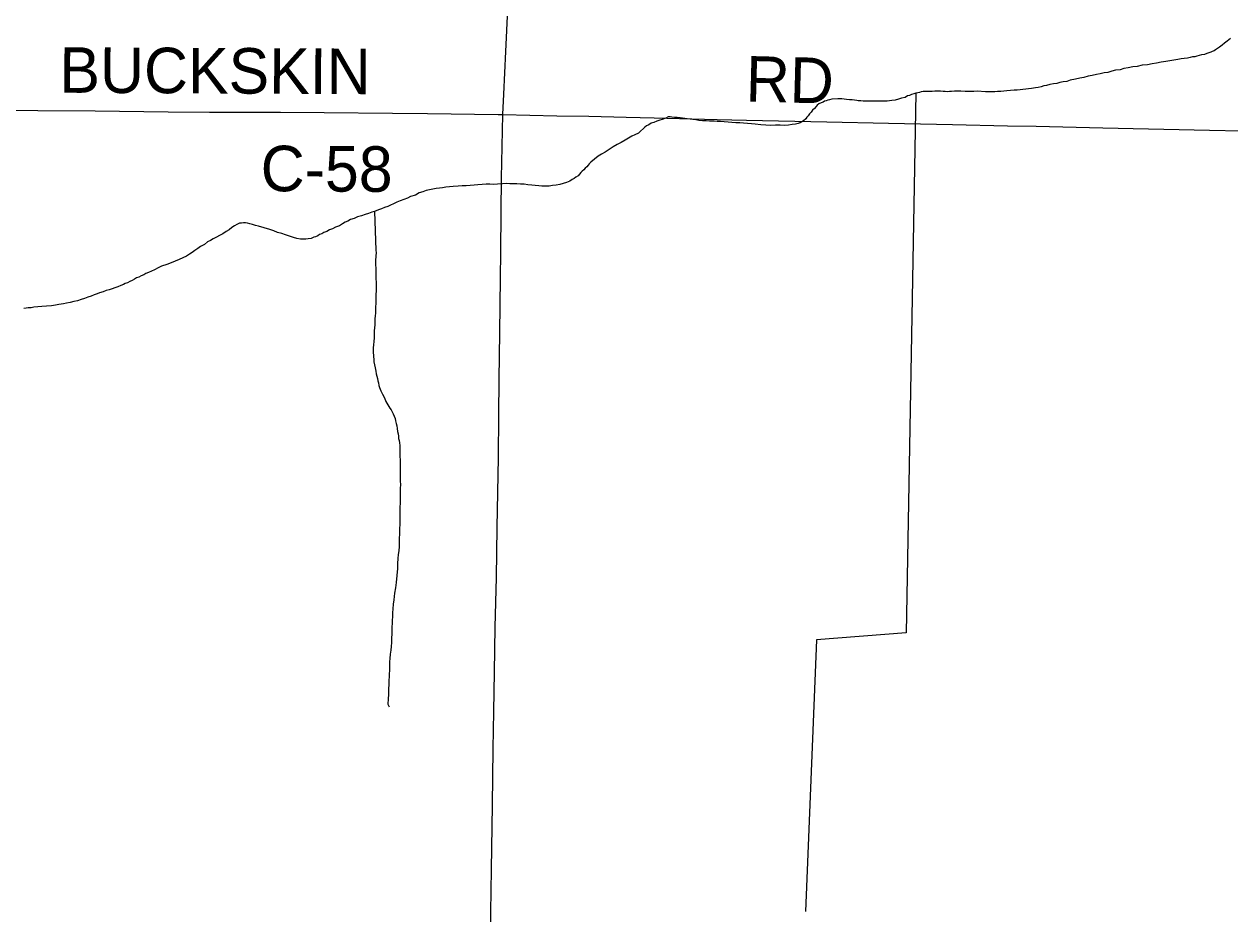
# Model space of a CAD drawing. Extents: x 2.1 to 73.9, y 4 to 26.
# Drawn here: x 42.866 to 43.618, y 23.895 to 24.45 of the extents above; entities that cross this region are included whole.
import ezdxf

# ---------------------------------------------------------------- set-up
doc = ezdxf.new("R2010")
doc.units = 0
for name, color, linetype in [('GM_X_County_Road', 7, 'Continuous'), ('GM_X_County_Road_Text', 7, 'Continuous'), ('GM_X_Minor_River', 7, 'Continuous')]:
    doc.layers.add(name, color=color, linetype=linetype)

msp = doc.modelspace()

# ---------------------------------------------------------------- linework, layer by layer
at = {"layer": 'GM_X_County_Road'}
for points in [[(43.16489, 24.39352), (43.16535, 24.4063), (43.16665, 24.433), (43.16796, 24.45939)], [(42.67475, 24.39777), (42.69091, 24.39747), (42.73753, 24.39689), (42.75991, 24.39673), (42.78881, 24.39671), (42.84446, 24.39631), (42.87462, 24.39618), (42.91037, 24.39587), (42.95606, 24.39536), (42.98186, 24.39516), (43.026, 24.39501), (43.05336, 24.39485), (43.09594, 24.3944), (43.11771, 24.3942), (43.16185, 24.39358), (43.16489, 24.39352)], [(43.15705, 23.88275), (43.15772, 23.92272), (43.15829, 23.96281), (43.15883, 23.99793), (43.15916, 24.02124), (43.15953, 24.04579), (43.16004, 24.07376), (43.16085, 24.10484), (43.16136, 24.13592), (43.16218, 24.17975), (43.16237, 24.20586), (43.16252, 24.22854), (43.16289, 24.25745), (43.16332, 24.29164), (43.16353, 24.30749), (43.16381, 24.33267), (43.16406, 24.35412), (43.16415, 24.36375), (43.16489, 24.39352)], [(43.16489, 24.39352), (43.19852, 24.39287), (43.21842, 24.39249), (43.24172, 24.39197), (43.25913, 24.3915), (43.2986, 24.39047), (43.31693, 24.39001), (43.36697, 24.38903), (43.40551, 24.38816), (43.44528, 24.38729), (43.47978, 24.38654), (43.4975, 24.38626), (43.53915, 24.38537), (43.60565, 24.38389), (43.62554, 24.3835), (43.6386, 24.38326), (43.65351, 24.38296), (43.65971, 24.38304), (43.66496, 24.38332), (43.66957, 24.38379), (43.67292, 24.38436), (43.67746, 24.38531), (43.67911, 24.38566)]]:
    msp.add_lwpolyline(points, dxfattribs=at)
at = {"layer": 'GM_X_Minor_River'}
for points in [[(43.61878, 24.44112), (43.61667, 24.43945), (43.61512, 24.43814), (43.61358, 24.43683), (43.61204, 24.43572), (43.61069, 24.43479), (43.60954, 24.43405), (43.60858, 24.4333), (43.60743, 24.43294), (43.60648, 24.43258), (43.60533, 24.43203), (43.60399, 24.43167), (43.60265, 24.43112), (43.60074, 24.43077), (43.59922, 24.43041), (43.59788, 24.43005), (43.59654, 24.4297), (43.59521, 24.42953), (43.59368, 24.42917), (43.59196, 24.42882), (43.58987, 24.42866), (43.58796, 24.42831), (43.58605, 24.42796), (43.57843, 24.42676), (43.57557, 24.42623), (43.57271, 24.42571), (43.57003, 24.42518), (43.56698, 24.42466), (43.56374, 24.42433), (43.56069, 24.42362), (43.55783, 24.42329), (43.55497, 24.42276), (43.5523, 24.42223), (43.55001, 24.42151), (43.54715, 24.42118), (43.54486, 24.42064), (43.54237, 24.41992), (43.5399, 24.41958), (43.53761, 24.41905), (43.53513, 24.41852), (43.53246, 24.41799), (43.52997, 24.41746), (43.5273, 24.41674), (43.52482, 24.41621), (43.52215, 24.41569), (43.51871, 24.41498), (43.51661, 24.41426), (43.51451, 24.41391), (43.51242, 24.41356), (43.5105, 24.41302), (43.50841, 24.41268), (43.50612, 24.41233), (43.50402, 24.4118), (43.5023, 24.41144), (43.50077, 24.4109), (43.49886, 24.41055), (43.49715, 24.4102), (43.49467, 24.40986), (43.49276, 24.4097), (43.49105, 24.40934), (43.48933, 24.40918), (43.48762, 24.40902), (43.48571, 24.40886), (43.48381, 24.4087), (43.48153, 24.40855), (43.47924, 24.40839), (43.47734, 24.40823), (43.47562, 24.40807), (43.47353, 24.40791), (43.47181, 24.40775), (43.46991, 24.40778), (43.46801, 24.40781), (43.46592, 24.40784), (43.46079, 24.40812), (43.45869, 24.40796), (43.45622, 24.408), (43.45337, 24.40805), (43.45052, 24.40809), (43.44672, 24.40815), (43.44481, 24.40799), (43.44348, 24.40801), (43.44196, 24.40785), (43.44082, 24.40787), (43.43949, 24.40789), (43.43797, 24.4081), (43.43607, 24.40813), (43.43436, 24.40816), (43.43264, 24.408)], [(43.43264, 24.408), (43.43036, 24.40803), (43.42865, 24.40787), (43.42712, 24.40789), (43.42579, 24.40772), (43.42483, 24.40736), (43.42369, 24.40719), (43.42254, 24.40683), (43.42121, 24.40647), (43.41987, 24.40611), (43.41853, 24.40556), (43.41719, 24.4052), (43.41585, 24.40427), (43.41355, 24.40374), (43.41165, 24.4032), (43.40954, 24.40266), (43.40745, 24.40232), (43.40459, 24.40198), (43.40116, 24.40185), (43.39755, 24.40191), (43.39413, 24.40196), (43.39166, 24.402), (43.38957, 24.40203), (43.38824, 24.40224), (43.38652, 24.40208), (43.38558, 24.40229), (43.38425, 24.4025), (43.38273, 24.40271), (43.38102, 24.40274), (43.37931, 24.40296), (43.37779, 24.40317), (43.37627, 24.40338), (43.37494, 24.40341), (43.3738, 24.40342), (43.37, 24.40329), (43.36866, 24.40275), (43.36751, 24.40257), (43.36656, 24.40221), (43.3656, 24.40184), (43.36464, 24.40129), (43.36349, 24.40093), (43.36196, 24.40019), (43.361, 24.39945), (43.36022, 24.39851), (43.35925, 24.39739), (43.35809, 24.39626), (43.35712, 24.39514), (43.35616, 24.39402), (43.35538, 24.39289), (43.35441, 24.39195), (43.35383, 24.39101), (43.35247, 24.3897), (43.35036, 24.38841), (43.34902, 24.38805), (43.3475, 24.38769), (43.3454, 24.38735), (43.34311, 24.387), (43.34064, 24.38685), (43.33778, 24.3869), (43.33493, 24.38694), (43.33189, 24.3868), (43.32885, 24.38704), (43.32581, 24.38728), (43.3222, 24.38753), (43.31992, 24.38775), (43.31745, 24.38798), (43.31498, 24.38821), (43.31271, 24.38844), (43.31023, 24.38848), (43.30777, 24.38871), (43.3053, 24.38893), (43.30283, 24.38897), (43.30055, 24.3892), (43.29845, 24.38923), (43.29656, 24.38945), (43.29371, 24.3895), (43.29162, 24.38972), (43.28933, 24.38976), (43.28706, 24.38998), (43.28516, 24.39021), (43.27984, 24.39086), (43.27833, 24.39107), (43.277, 24.39128), (43.27548, 24.3915), (43.27358, 24.39172), (43.27187, 24.39175), (43.27035, 24.39196), (43.26921, 24.39217), (43.26788, 24.39219), (43.26654, 24.39126), (43.26424, 24.39054), (43.26271, 24.38999), (43.2608, 24.38945), (43.25908, 24.38872), (43.25736, 24.38818), (43.25582, 24.38725), (43.25448, 24.38651), (43.25333, 24.38577), (43.25255, 24.38483), (43.25062, 24.38316), (43.24946, 24.38203)], [(43.42254, 24.40683), (43.41641, 24.07032), (43.36061, 24.06589), (43.35371, 23.89639)], [(43.24946, 24.38203), (43.24716, 24.38093), (43.24525, 24.38001), (43.24314, 24.37891), (43.24103, 24.37761), (43.23853, 24.37613), (43.23604, 24.37484), (43.23354, 24.37336), (43.23105, 24.37188), (43.22874, 24.3702), (43.22643, 24.36891), (43.22432, 24.36762), (43.2197, 24.36389), (43.21873, 24.36295), (43.21796, 24.36202), (43.21718, 24.36108), (43.21621, 24.36015), (43.21524, 24.35902), (43.21428, 24.35828), (43.21351, 24.35734), (43.21254, 24.3564), (43.21176, 24.35528), (43.21042, 24.35454), (43.20927, 24.3538), (43.20811, 24.35306), (43.20658, 24.35213), (43.20447, 24.35121), (43.20237, 24.35068), (43.20027, 24.34995), (43.19817, 24.3496), (43.19588, 24.34926), (43.19378, 24.34891), (43.19188, 24.34894), (43.18922, 24.34899), (43.18732, 24.34921), (43.18504, 24.34943), (43.18295, 24.34947), (43.18048, 24.3497), (43.17821, 24.35011), (43.17574, 24.35015), (43.17346, 24.35038), (43.17118, 24.35041), (43.16908, 24.35045), (43.1668, 24.35048), (43.16452, 24.35033), (43.16147, 24.35019), (43.15919, 24.35003), (43.15672, 24.35007), (43.15443, 24.35011), (43.15196, 24.34996), (43.1493, 24.34981), (43.14682, 24.34947), (43.14434, 24.34932), (43.14187, 24.34917), (43.1394, 24.34921), (43.13692, 24.34887), (43.13387, 24.34873), (43.13159, 24.34857), (43.1293, 24.34823), (43.1272, 24.34788), (43.1253, 24.34772), (43.1232, 24.34737), (43.11691, 24.34614), (43.1148, 24.34542), (43.11251, 24.3447), (43.11021, 24.3434), (43.10715, 24.3425), (43.10523, 24.34139), (43.10294, 24.34067), (43.10083, 24.33975), (43.09872, 24.33884), (43.09662, 24.33792), (43.0947, 24.337), (43.09298, 24.33627), (43.09106, 24.33554), (43.08915, 24.33481), (43.08723, 24.33408), (43.08475, 24.33317), (43.08303, 24.33262), (43.08092, 24.3319), (43.07882, 24.33117), (43.07653, 24.33045), (43.07404, 24.32973), (43.07194, 24.32881), (43.06983, 24.32809), (43.06811, 24.32716), (43.06638, 24.32643), (43.06466, 24.32551), (43.06292, 24.32421), (43.06044, 24.3233), (43.05852, 24.32238), (43.05661, 24.32165), (43.05488, 24.32072), (43.05316, 24.31999), (43.05181, 24.31925), (43.05047, 24.3187), (43.04932, 24.31796), (43.04798, 24.31741), (43.04683, 24.31705), (43.0453, 24.31632), (43.04339, 24.31597)], [(43.08475, 24.33317), (43.0855, 24.30903), (43.08567, 24.30732), (43.08564, 24.30542), (43.0854, 24.30238), (43.08536, 24.3001), (43.08551, 24.29763), (43.08566, 24.29516), (43.08563, 24.29288), (43.0856, 24.29098), (43.08576, 24.28927), (43.08573, 24.28737), (43.0857, 24.28547), (43.08567, 24.28357), (43.08563, 24.28129), (43.08559, 24.27883), (43.08554, 24.27579), (43.08532, 24.2737), (43.08529, 24.2718), (43.08526, 24.26971), (43.08523, 24.268), (43.08501, 24.26611), (43.08498, 24.2644), (43.08495, 24.2625), (43.08473, 24.2606), (43.08451, 24.25871), (43.08448, 24.25681), (43.08444, 24.25434), (43.08421, 24.25206), (43.08418, 24.24997), (43.08396, 24.24808), (43.08393, 24.24637), (43.08391, 24.24485), (43.08408, 24.24352), (43.08406, 24.24238), (43.08423, 24.24105), (43.08439, 24.23933), (43.08474, 24.23743), (43.08509, 24.23552), (43.08563, 24.23343), (43.08579, 24.2319), (43.08615, 24.23038), (43.08651, 24.22904), (43.08686, 24.22752), (43.08722, 24.22618), (43.08739, 24.22466), (43.08794, 24.22332), (43.08867, 24.22122), (43.08977, 24.21911), (43.09088, 24.21682), (43.09179, 24.21452), (43.09439, 24.21049), (43.09513, 24.20934), (43.09568, 24.20819), (43.09642, 24.20685), (43.09697, 24.20551), (43.09752, 24.20398), (43.09787, 24.20246), (43.09823, 24.20093), (43.09859, 24.19941), (43.09894, 24.19769), (43.0991, 24.19598), (43.09946, 24.19446), (43.09962, 24.19293), (43.09979, 24.1916), (43.10015, 24.19027), (43.10032, 24.18874), (43.10048, 24.18722), (43.10046, 24.18589), (43.10063, 24.18475), (43.1006, 24.18285), (43.10056, 24.18019), (43.10072, 24.1781), (43.10068, 24.17582), (43.10064, 24.17316), (43.10078, 24.17031), (43.10074, 24.16746), (43.1007, 24.165), (43.10085, 24.16271), (43.10082, 24.16043), (43.10078, 24.15816), (43.10074, 24.15607), (43.10071, 24.15398), (43.10067, 24.15113), (43.10063, 24.14866), (43.10059, 24.14619), (43.10055, 24.1441), (43.10052, 24.14183), (43.10048, 24.13974), (43.10045, 24.13765), (43.10042, 24.13556), (43.10039, 24.13366), (43.10035, 24.13157), (43.10013, 24.12949), (43.10008, 24.12664), (43.10004, 24.12417), (43.09981, 24.12151)], [(43.04339, 24.31597), (43.04187, 24.3158), (43.04016, 24.31583), (43.03845, 24.31586), (43.03636, 24.31627), (43.03409, 24.31687), (43.03163, 24.31767), (43.02917, 24.31866), (43.0269, 24.31946), (43.02425, 24.32007), (43.02198, 24.32106), (43.01952, 24.32186), (43.01233, 24.32387), (43.01044, 24.32447), (43.00855, 24.32507), (43.00703, 24.32547), (43.00551, 24.32588), (43.00419, 24.32609), (43.00305, 24.32611), (43.00171, 24.32594), (43.00057, 24.32577), (42.99885, 24.32503), (42.99731, 24.32411), (42.99577, 24.32318), (42.99404, 24.32169), (42.99212, 24.32058), (42.99, 24.31928), (42.98809, 24.31817), (42.98617, 24.31707), (42.98406, 24.31615), (42.98233, 24.31504), (42.9806, 24.31411), (42.97868, 24.31262), (42.97618, 24.31134), (42.97445, 24.31003), (42.97272, 24.30873), (42.97099, 24.30762), (42.96926, 24.30651), (42.96734, 24.30521), (42.96504, 24.30429), (42.96293, 24.30319), (42.96044, 24.30209), (42.95776, 24.30118), (42.95509, 24.30008), (42.95183, 24.29899), (42.94973, 24.29789), (42.94743, 24.29678), (42.94551, 24.29586), (42.94379, 24.29513), (42.94206, 24.2944), (42.94072, 24.29366), (42.93919, 24.29293), (42.93765, 24.29219), (42.93631, 24.29164), (42.93497, 24.2909), (42.93362, 24.28998), (42.93209, 24.28943), (42.93056, 24.28869), (42.92922, 24.28814), (42.92807, 24.28759), (42.92635, 24.28686), (42.92462, 24.28613), (42.91908, 24.28432), (42.91736, 24.28377), (42.91545, 24.28304), (42.91315, 24.28232), (42.91162, 24.28177), (42.90971, 24.28105), (42.90798, 24.28031), (42.90588, 24.27959), (42.90378, 24.27886), (42.90167, 24.27813), (42.89938, 24.27741), (42.89709, 24.27688), (42.8948, 24.27634), (42.89251, 24.276), (42.8906, 24.27546), (42.88774, 24.27513), (42.88564, 24.27478), (42.88316, 24.27425), (42.88012, 24.27411), (42.87726, 24.27377), (42.8746, 24.27362), (42.87212, 24.27347), (42.8704, 24.27312), (42.86869, 24.27296), (42.86735, 24.27279), (42.86602, 24.27262)], [(43.09981, 24.12151), (43.09958, 24.11924), (43.09935, 24.11658), (43.09911, 24.11355), (43.09906, 24.11051), (43.09816, 24.1016), (43.09773, 24.09837), (43.09729, 24.09496), (43.09685, 24.09079), (43.09642, 24.08814), (43.09619, 24.08529), (43.09596, 24.08283), (43.09592, 24.08036), (43.09569, 24.07827), (43.09566, 24.07619), (43.09563, 24.0741), (43.09559, 24.07182), (43.09555, 24.06954), (43.09532, 24.06707), (43.09528, 24.06423), (43.09505, 24.06176), (43.09482, 24.05949), (43.09459, 24.05702), (43.09436, 24.05436), (43.09413, 24.05209), (43.0941, 24.05), (43.09407, 24.0481), (43.09404, 24.04658), (43.09383, 24.04488), (43.09379, 24.04279), (43.09376, 24.0407), (43.09371, 24.03766), (43.09349, 24.03577), (43.09345, 24.03349), (43.09342, 24.03121), (43.0932, 24.02969), (43.09318, 24.02817), (43.09297, 24.02685), (43.09296, 24.02666), (43.09296, 24.02628), (43.09314, 24.02571), (43.09387, 24.02417)]]:
    msp.add_lwpolyline(points, dxfattribs=at)

# ---------------------------------------------------------------- texts
at = {"layer": 'GM_X_County_Road_Text'}
for s, rotation, p in [('BUCKSKIN', 359.73081, (42.88807, 24.40719)), ('RD', 358.51748, (43.31609, 24.40177)), ('C-58', 359.65668, (43.01364, 24.34581))]:
    msp.add_text(s, height=0.028409, rotation=rotation, dxfattribs=at).set_placement(p)

doc.saveas('drawing.dxf')
